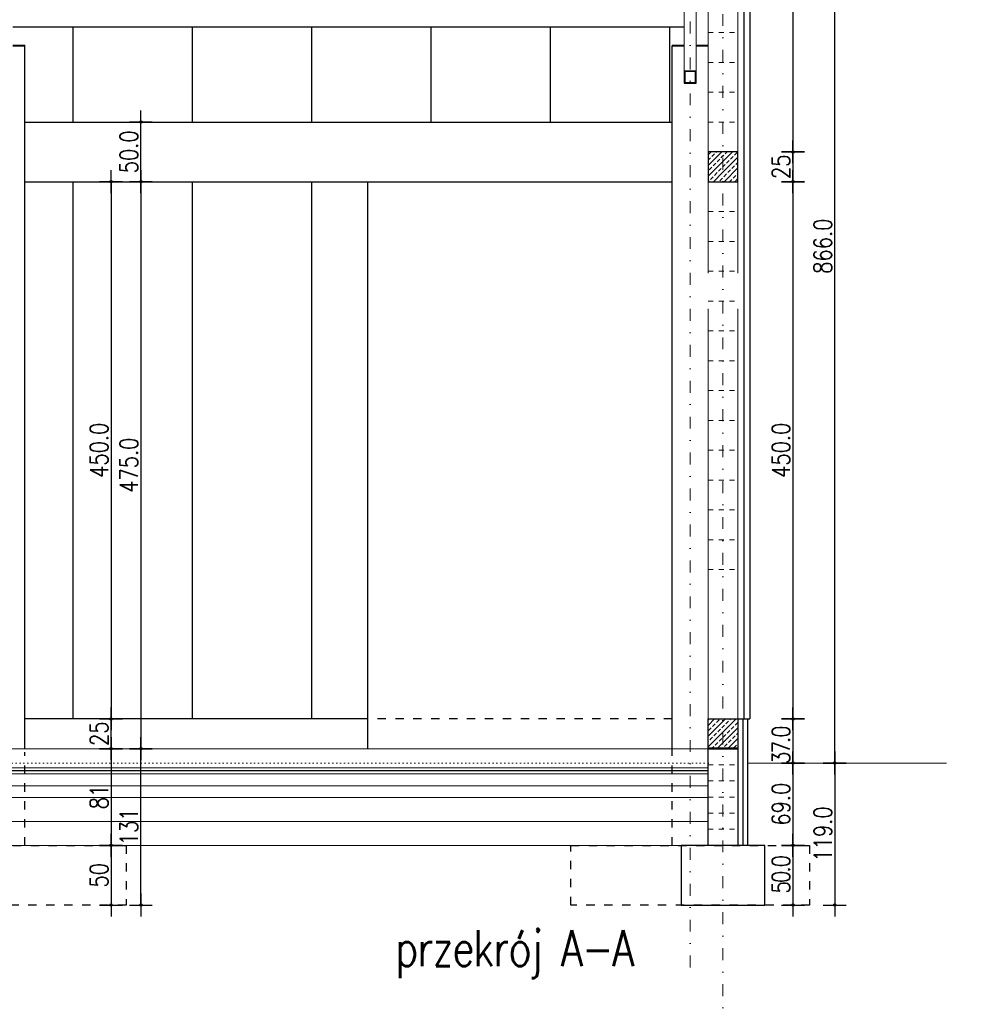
# Model space of a CAD drawing. Header units: millimetres. Extents: x 22865 to 60762, y -18816 to 15611.
# Tile 512 of 517: x 37834 to 38628, y 9195 to 10020. Entities that reach past the tile are written whole.
import ezdxf

# ---------------------------------------------------------------- set-up
doc = ezdxf.new("R2010")
doc.units = ezdxf.units.MM
for name, pattern in [('1_12', [3, 1, -1, 0, -1]), ('1_OTDI', [0]), ('DASHED', [15, 7, -8]), ('DOT', [6.35, 0, -6.35])]:
    doc.linetypes.add(name, pattern=pattern)
doc.layers.add('CIENKA', color=1, linetype='Continuous', lineweight=13)
doc.layers.add('projekt', color=6, linetype='Continuous', lineweight=9)
for name, color, linetype in [('elem_konstr', 7, 'Continuous'), ('ocieplenie-styropianXPS', 7, 'Continuous'), ('ocieplenie-welna', 240, 'Continuous'), ('OPISY-KONCEPCJA', 6, 'Continuous'), ('plyty warstwowe PIR', 200, 'Continuous'), ('RDZENIE', 3, 'Continuous'), ('sciany murowane', 4, 'Continuous'), ('WYMIARY', 6, 'Continuous')]:
    doc.layers.add(name, color=color, linetype=linetype)
doc.layers.add('OSIE SCIAN', color=151, linetype='Continuous', lineweight=18, plot=False)
doc.layers.add('sciany ppozarowe', color=10, linetype='Continuous', lineweight=18, plot=False)
doc.styles.add('1-100', font='simplex.shx', dxfattribs={"width": 0.8, "height": 15})
doc.styles.add('1-50', font='simplex.shx', dxfattribs={"width": 0.8, "height": 12})
doc.linetypes.add('BATTING', pattern='A,0.0001,-0.1,[134,ltypeshp.shx,S=0.1,R=0,X=-0.1,Y=0],-0.2,[134,ltypeshp.shx,S=0.1,R=180,X=0.1,Y=0],-0.1', length=0.4001)
doc.dimstyles.new('1-100', dxfattribs={"dimscale": 0.5, "dimtxt": 100, "dimasz": 1, "dimexe": 0.18, "dimexo": 0.0625, "dimgap": 5, "dimtad": 1, "dimdec": 1, "dimzin": 0, "dimdsep": 46, "dimtxsty": '1-100', "dimblk1": 'K', "dimblk2": 'K', "dimsah": 1, "dimcen": 0.09, "dimse1": 1, "dimse2": 1, "dimadec": 0, "dimazin": 0, "dimtfac": 1, "dimtdec": 1, "dimtofl": 0, "dimtmove": 0, "dimatfit": 3, "dimldrblk": 'K', "dimfxl": 0, "dimtolj": 1, "dimtzin": 0, "dimarcsym": 0})
pattern_1 = [(45, (-4120.3583, 1078.3555), (-4.4901281, 4.4901281), []), (45, (-4115.868, 1078.3555), (-4.4901281, 4.4901281), [3.175, -1.5875])]

# ---------------------------------------------------------------- blocks, each defined once
blk = doc.blocks.new('K')
for p, q in [((0, -19.1), (0, 19.1)), ((-19.1, 0), (19.1, 0))]:
    blk.add_line(p, q)
blk.add_circle((0, 0), 2.02)
blk = doc.blocks.new('*D397')
at = {"layer": 'WYMIARY', "color": 0, "lineweight": -2}
blk.add_line((38516.58, 9396.26), (38516.58, 9278.26), dxfattribs=at)
at = {"layer": 'WYMIARY', "color": 0, "linetype": 'ByBlock', "lineweight": -2, "xscale": 0.5, "yscale": 0.5, "zscale": 0.5}
for p, rotation in [((38516.58, 9396.76), 90), ((38516.58, 9277.76), 270)]:
    blk.add_blockref('K', p, dxfattribs=dict(at, rotation=rotation))
at = {"layer": 'WYMIARY', "color": 0, "ltscale": 0.2, "insert": (38506.58, 9337.26), "char_height": 15, "attachment_point": 5, "rotation": 90, "style": '1-100'}
blk.add_mtext('\\A1;119.0', dxfattribs=at)
blk = doc.blocks.new('*D398')
at = {"layer": 'WYMIARY', "color": 0, "lineweight": -2}
blk.add_line((38481.58, 9433.26), (38481.58, 9397.26), dxfattribs=at)
at = {"layer": 'WYMIARY', "color": 0, "linetype": 'ByBlock', "lineweight": -2, "xscale": 0.5, "yscale": 0.5, "zscale": 0.5}
for p, rotation in [((38481.58, 9433.76), 90), ((38481.58, 9396.76), 270)]:
    blk.add_blockref('K', p, dxfattribs=dict(at, rotation=rotation))
at = {"layer": 'WYMIARY', "color": 0, "ltscale": 0.2, "insert": (38471.58, 9411.35), "char_height": 15, "attachment_point": 5, "rotation": 90, "style": '1-100'}
blk.add_mtext('\\A1;\\A1;{\\T0.75;37.0}', dxfattribs=at)
blk = doc.blocks.new('*D399')
at = {"layer": 'WYMIARY', "color": 0, "lineweight": -2}
blk.add_line((38481.58, 9396.26), (38481.58, 9328.26), dxfattribs=at)
at = {"layer": 'WYMIARY', "color": 0, "linetype": 'ByBlock', "lineweight": -2, "xscale": 0.5, "yscale": 0.5, "zscale": 0.5}
for p, rotation in [((38481.58, 9396.76), 90), ((38481.58, 9327.76), 270)]:
    blk.add_blockref('K', p, dxfattribs=dict(at, rotation=rotation))
at = {"layer": 'WYMIARY', "color": 0, "ltscale": 0.2, "insert": (38471.58, 9362.26), "char_height": 15, "attachment_point": 5, "rotation": 90, "style": '1-100'}
blk.add_mtext('\\A1;69.0', dxfattribs=at)
blk = doc.blocks.new('*D400')
at = {"layer": 'WYMIARY', "color": 0, "lineweight": -2}
blk.add_line((38481.58, 9327.26), (38481.58, 9278.26), dxfattribs=at)
at = {"layer": 'WYMIARY', "color": 0, "linetype": 'ByBlock', "lineweight": -2, "xscale": 0.5, "yscale": 0.5, "zscale": 0.5}
for p, rotation in [((38481.58, 9327.76), 90), ((38481.58, 9277.76), 270)]:
    blk.add_blockref('K', p, dxfattribs=dict(at, rotation=rotation))
at = {"layer": 'WYMIARY', "color": 0, "ltscale": 0.2, "insert": (38471.58, 9302.76), "char_height": 15, "attachment_point": 5, "rotation": 90, "style": '1-100'}
blk.add_mtext('\\A1;\\A1;{\\T0.8;50.0}', dxfattribs=at)
blk = doc.blocks.new('*D401')
at = {"layer": 'WYMIARY', "color": 0, "lineweight": -2}
blk.add_line((38481.58, 9883.26), (38481.58, 9434.26), dxfattribs=at)
at = {"layer": 'WYMIARY', "color": 0, "linetype": 'ByBlock', "lineweight": -2, "xscale": 0.5, "yscale": 0.5, "zscale": 0.5}
for p, rotation in [((38481.58, 9883.76), 90), ((38481.58, 9433.76), 270)]:
    blk.add_blockref('K', p, dxfattribs=dict(at, rotation=rotation))
at = {"layer": 'WYMIARY', "color": 0, "ltscale": 0.2, "insert": (38471.58, 9658.76), "char_height": 15, "attachment_point": 5, "rotation": 90, "style": '1-100'}
blk.add_mtext('\\A1;450.0', dxfattribs=at)
blk = doc.blocks.new('*D402')
at = {"layer": 'WYMIARY', "color": 0, "lineweight": -2}
blk.add_line((38481.58, 9908.26), (38481.58, 9884.26), dxfattribs=at)
at = {"layer": 'WYMIARY', "color": 0, "linetype": 'ByBlock', "lineweight": -2, "xscale": 0.5, "yscale": 0.5, "zscale": 0.5}
for p, rotation in [((38481.58, 9908.76), 90), ((38481.58, 9883.76), 270)]:
    blk.add_blockref('K', p, dxfattribs=dict(at, rotation=rotation))
at = {"layer": 'WYMIARY', "color": 0, "ltscale": 0.2, "insert": (38471.58, 9896.26), "char_height": 15, "attachment_point": 5, "rotation": 90, "style": '1-100'}
blk.add_mtext('\\A1;25', dxfattribs=at)
blk = doc.blocks.new('*D405')
at = {"layer": 'WYMIARY', "color": 0, "lineweight": -2}
blk.add_line((38481.58, 10233.26), (38481.58, 9909.26), dxfattribs=at)
at = {"layer": 'WYMIARY', "color": 0, "linetype": 'ByBlock', "lineweight": -2, "xscale": 0.5, "yscale": 0.5, "zscale": 0.5}
for p, rotation in [((38481.58, 10233.76), 90), ((38481.58, 9908.76), 270)]:
    blk.add_blockref('K', p, dxfattribs=dict(at, rotation=rotation))
at = {"layer": 'WYMIARY', "color": 0, "ltscale": 0.2, "insert": (38471.58, 10071.26), "char_height": 15, "attachment_point": 5, "rotation": 90, "style": '1-100'}
blk.add_mtext('\\A1;325', dxfattribs=at)
blk = doc.blocks.new('*D406')
at = {"layer": 'WYMIARY', "color": 0, "lineweight": -2}
blk.add_line((38516.58, 9397.26), (38516.58, 10262.26), dxfattribs=at)
at = {"layer": 'WYMIARY', "color": 0, "linetype": 'ByBlock', "lineweight": -2, "xscale": 0.5, "yscale": 0.5, "zscale": 0.5}
for p, rotation in [((38516.58, 10262.76), 90), ((38516.58, 9396.76), 270)]:
    blk.add_blockref('K', p, dxfattribs=dict(at, rotation=rotation))
at = {"layer": 'WYMIARY', "color": 0, "ltscale": 0.2, "insert": (38506.58, 9829.76), "char_height": 15, "attachment_point": 5, "rotation": 90, "style": '1-100'}
blk.add_mtext('\\A1;866.0', dxfattribs=at)
blk = doc.blocks.new('*D935')
at = {"layer": 'WYMIARY', "color": 0, "lineweight": -2}
blk.add_line((37935.29, 9883.26), (37935.29, 9409.26), dxfattribs=at)
at = {"layer": 'WYMIARY', "color": 0, "linetype": 'ByBlock', "lineweight": -2, "xscale": 0.5, "yscale": 0.5, "zscale": 0.5}
for p, rotation in [((37935.29, 9883.76), 90), ((37935.29, 9408.76), 270)]:
    blk.add_blockref('K', p, dxfattribs=dict(at, rotation=rotation))
at = {"layer": 'WYMIARY', "color": 0, "ltscale": 0.2, "insert": (37925.29, 9646.26), "char_height": 15, "attachment_point": 5, "rotation": 90, "style": '1-100'}
blk.add_mtext('\\A1;475.0', dxfattribs=at)
blk = doc.blocks.new('*D936')
at = {"layer": 'WYMIARY', "color": 0, "lineweight": -2}
blk.add_line((37935.29, 9884.26), (37935.29, 9933.26), dxfattribs=at)
at = {"layer": 'WYMIARY', "color": 0, "linetype": 'ByBlock', "lineweight": -2, "xscale": 0.5, "yscale": 0.5, "zscale": 0.5}
for p, rotation in [((37935.29, 9933.76), 90), ((37935.29, 9883.76), 270)]:
    blk.add_blockref('K', p, dxfattribs=dict(at, rotation=rotation))
at = {"layer": 'WYMIARY', "color": 0, "ltscale": 0.2, "insert": (37925.29, 9908.76), "char_height": 15, "attachment_point": 5, "rotation": 90, "style": '1-100'}
blk.add_mtext('\\A1;50.0', dxfattribs=at)
blk = doc.blocks.new('*D1868')
at = {"layer": 'WYMIARY', "color": 0, "lineweight": -2}
blk.add_line((37910.29, 9409.26), (37910.29, 9433.26), dxfattribs=at)
at = {"layer": 'WYMIARY', "color": 0, "linetype": 'ByBlock', "lineweight": -2, "xscale": 0.5, "yscale": 0.5, "zscale": 0.5}
for p, rotation in [((37910.29, 9433.76), 90), ((37910.29, 9408.76), 270)]:
    blk.add_blockref('K', p, dxfattribs=dict(at, rotation=rotation))
at = {"layer": 'WYMIARY', "color": 0, "ltscale": 0.2, "insert": (37900.29, 9421.26), "char_height": 15, "attachment_point": 5, "rotation": 90, "style": '1-100'}
blk.add_mtext('\\A1;25', dxfattribs=at)
blk = doc.blocks.new('*D1869')
at = {"layer": 'WYMIARY', "color": 0, "lineweight": -2}
blk.add_line((37910.29, 9883.26), (37910.29, 9434.26), dxfattribs=at)
at = {"layer": 'WYMIARY', "color": 0, "linetype": 'ByBlock', "lineweight": -2, "xscale": 0.5, "yscale": 0.5, "zscale": 0.5}
for p, rotation in [((37910.29, 9883.76), 90), ((37910.29, 9433.76), 270)]:
    blk.add_blockref('K', p, dxfattribs=dict(at, rotation=rotation))
at = {"layer": 'WYMIARY', "color": 0, "ltscale": 0.2, "insert": (37900.29, 9658.76), "char_height": 15, "attachment_point": 5, "rotation": 90, "style": '1-100'}
blk.add_mtext('\\A1;450.0', dxfattribs=at)
blk = doc.blocks.new('*D1870')
at = {"layer": 'WYMIARY', "color": 0, "lineweight": -2}
blk.add_line((37935.29, 9278.26), (37935.29, 9408.26), dxfattribs=at)
at = {"layer": 'WYMIARY', "color": 0, "linetype": 'ByBlock', "lineweight": -2, "xscale": 0.5, "yscale": 0.5, "zscale": 0.5}
for p, rotation in [((37935.29, 9408.76), 90), ((37935.29, 9277.76), 270)]:
    blk.add_blockref('K', p, dxfattribs=dict(at, rotation=rotation))
at = {"layer": 'WYMIARY', "color": 0, "ltscale": 0.2, "insert": (37925.29, 9343.26), "char_height": 15, "attachment_point": 5, "rotation": 90, "style": '1-100'}
blk.add_mtext('\\A1;131', dxfattribs=at)
blk = doc.blocks.new('*D1871')
at = {"layer": 'WYMIARY', "color": 0, "lineweight": -2}
blk.add_line((37910.29, 9408.26), (37910.29, 9328.26), dxfattribs=at)
at = {"layer": 'WYMIARY', "color": 0, "linetype": 'ByBlock', "lineweight": -2, "xscale": 0.5, "yscale": 0.5, "zscale": 0.5}
for p, rotation in [((37910.29, 9408.76), 90), ((37910.29, 9327.76), 270)]:
    blk.add_blockref('K', p, dxfattribs=dict(at, rotation=rotation))
at = {"layer": 'WYMIARY', "color": 0, "ltscale": 0.2, "insert": (37900.29, 9368.26), "char_height": 15, "attachment_point": 5, "rotation": 90, "style": '1-100'}
blk.add_mtext('\\A1;81', dxfattribs=at)
blk = doc.blocks.new('*D1872')
at = {"layer": 'WYMIARY', "color": 0, "lineweight": -2}
blk.add_line((37910.29, 9327.26), (37910.29, 9278.26), dxfattribs=at)
at = {"layer": 'WYMIARY', "color": 0, "linetype": 'ByBlock', "lineweight": -2, "xscale": 0.5, "yscale": 0.5, "zscale": 0.5}
for p, rotation in [((37910.29, 9327.76), 90), ((37910.29, 9277.76), 270)]:
    blk.add_blockref('K', p, dxfattribs=dict(at, rotation=rotation))
at = {"layer": 'WYMIARY', "color": 0, "ltscale": 0.2, "insert": (37900.29, 9302.76), "char_height": 15, "attachment_point": 5, "rotation": 90, "style": '1-100'}
blk.add_mtext('\\A1;50', dxfattribs=at)

msp = doc.modelspace()

# ---------------------------------------------------------------- hatches: boundary and pattern name
at = {"layer": 'RDZENIE', "transparency": 33554687}
h = msp.add_hatch(dxfattribs=at)
h.set_pattern_fill('ANSI33', color=9, angle=180)
h.set_pattern_definition(pattern_1)
h.paths.add_polyline_path([(38422.97, 9908.76), (38422.97, 9883.76), (38410.47, 9883.76), (38410.47, 9908.76)])
h = msp.add_hatch(dxfattribs=at)
h.set_pattern_fill('ANSI33', color=9, angle=180)
h.set_pattern_definition(pattern_1)
h.paths.add_polyline_path([(38435.47, 9883.76), (38422.97, 9883.76), (38422.97, 9908.76), (38435.47, 9908.76), (38435.47, 9883.76)])
h = msp.add_hatch(dxfattribs=at)
h.set_pattern_fill('ANSI33', color=9, angle=180)
h.set_pattern_definition([(45, (-5829.357, 1010.6877), (-4.4901281, 4.4901281), []), (45, (-5824.867, 1010.6877), (-4.4901281, 4.4901281), [3.175, -1.5875])])
h.paths.add_polyline_path([(38410.47, 9433.76), (38435.47, 9433.76), (38435.47, 9409.76), (38410.47, 9409.76)])

# ---------------------------------------------------------------- linework, layer by layer
at = {"color": 6}
for p, q in [((38435.47, 9409.26), (38410.47, 9409.26)), ((38435.47, 9408.26), (38410.47, 9408.26))]:
    msp.add_line(p, q, dxfattribs=at)
at = {"color": 6, "linetype": 'DASHED', "ltscale": 0.6, "const_width": 0.6}
msp.add_lwpolyline([(38435.47, 9408.76), (38410.47, 9408.76)], dxfattribs=at)
at = {"layer": 'CIENKA', "color": 9}
for p, q in [((38390.47, 9976.51), (38390.47, 10102.13)), ((38400.47, 9976.51), (38400.47, 10102.13))]:
    msp.add_line(p, q, dxfattribs=at)
at = {"layer": 'CIENKA', "color": 9, "linetype": 'DASHED', "ltscale": 0.6}
for p, q in [((38410.47, 10008.76), (38435.47, 10008.76)), ((38410.47, 9983.76), (38435.47, 9983.76)), ((38410.47, 9958.76), (38435.47, 9958.76)), ((38410.47, 9933.76), (38435.47, 9933.76)), ((38410.47, 9908.76), (38435.47, 9908.76)), ((38410.47, 9883.76), (38435.47, 9883.76)), ((38410.47, 9883.76), (38435.47, 9883.76)), ((38410.47, 9858.76), (38435.47, 9858.76)), ((38410.47, 9833.76), (38435.47, 9833.76)), ((38410.47, 9808.76), (38435.47, 9808.76)), ((38410.47, 9783.76), (38435.47, 9783.76)), ((38410.47, 9758.76), (38435.47, 9758.76)), ((38410.47, 9733.76), (38435.47, 9733.76)), ((38410.47, 9708.76), (38435.47, 9708.76)), ((38410.47, 9683.76), (38435.47, 9683.76)), ((38410.47, 9658.76), (38435.47, 9658.76)), ((38410.47, 9633.76), (38435.47, 9633.76)), ((38410.47, 9608.76), (38435.47, 9608.76)), ((38410.47, 9583.76), (38435.47, 9583.76)), ((38410.47, 9558.76), (38435.47, 9558.76)), ((38410.47, 9433.76), (38435.47, 9433.76)), ((38410.47, 9408.76), (38435.47, 9408.76)), ((38410.47, 9408.76), (38435.47, 9408.76)), ((38410.47, 9395.26), (38435.47, 9395.26)), ((38410.47, 9381.76), (38435.47, 9381.76)), ((38410.47, 9368.26), (38435.47, 9368.26)), ((38410.47, 9354.76), (38435.47, 9354.76)), ((38410.47, 9341.26), (38435.47, 9341.26)), ((38410.47, 9327.76), (38435.47, 9327.76))]:
    msp.add_line(p, q, dxfattribs=at)
at = {"layer": 'CIENKA', "color": 9}
for points in [[(37827.97, 9998.26), (37837.97, 9998.26), (37837.97, 9997.26), (37827.97, 9997.26)], [(38390.47, 9997.26), (38380.47, 9997.26), (38380.47, 9998.26), (38390.47, 9998.26)], [(38400.47, 9998.26), (38410.47, 9998.26), (38410.47, 9997.26), (38400.47, 9997.26)]]:
    msp.add_lwpolyline(points, dxfattribs=at)
at = {"layer": 'elem_konstr', "lineweight": -2}
msp.add_line((37827.97, 10013.51), (38390.47, 10013.51), dxfattribs=at)
at = {"layer": 'ocieplenie-styropianXPS', "color": 0, "linetype": 'BATTING', "ltscale": 8}
msp.add_line((38439.47, 9433.76), (38439.47, 9327.76), dxfattribs=at)
at = {"layer": 'ocieplenie-styropianXPS', "color": 7}
msp.add_line((38443.47, 9433.76), (38443.47, 9327.76), dxfattribs=at)
at = {"layer": 'ocieplenie-styropianXPS', "color": 0, "linetype": 'BATTING', "ltscale": 6}
msp.add_line((38410.47, 9390.26), (37240.47, 9390.26), dxfattribs=at)
at = {"layer": 'ocieplenie-welna', "linetype": 'BATTING', "ltscale": 12}
msp.add_line((38440.47, 10171.96), (38440.47, 9433.76), dxfattribs=at)
at = {"layer": 'ocieplenie-welna'}
for p in [(38445.47, 10171.96), (38435.47, 9433.76), (38435.47, 9433.76)]:
    msp.add_line(p, (38445.47, 9433.76), dxfattribs=at)
at = {"layer": 'OSIE SCIAN', "linetype": '1_12', "lineweight": 15, "ltscale": 10}
msp.add_line((38422.97, 10505.86), (38422.97, 9167.21), dxfattribs=at)
at = {"layer": 'OSIE SCIAN', "color": 0, "linetype": '1_12', "lineweight": 15, "ltscale": 10}
msp.add_line((38395.47, 10409.3), (38395.47, 9217.21), dxfattribs=at)
at = {"layer": 'plyty warstwowe PIR', "lineweight": -2}
for p, q in [((37878.22, 10013.51), (37878.22, 9933.76)), ((37978.22, 10013.51), (37978.22, 9933.76)), ((38078.22, 10013.51), (38078.22, 9933.76)), ((38178.22, 10013.51), (38178.22, 9933.76)), ((38278.22, 10013.51), (38278.22, 9933.76)), ((38378.22, 10013.51), (38378.22, 9933.76)), ((37878.22, 9883.76), (37878.22, 9433.76)), ((37978.22, 9883.76), (37978.22, 9433.76)), ((38078.22, 9883.76), (38078.22, 9433.76))]:
    msp.add_line(p, q, dxfattribs=at)
at = {"layer": 'projekt', "color": 3, "lineweight": 15, "ltscale": 0.02}
for p, q in [((38410.47, 9408.76), (37240.47, 9408.76)), ((38410.47, 9408.76), (37240.47, 9408.76)), ((38410.47, 9392.76), (37240.47, 9392.76))]:
    msp.add_line(p, q, dxfattribs=at)
at = {"layer": 'projekt', "color": 1, "lineweight": 15, "ltscale": 0.02}
for p, q in [((38410.47, 9387.76), (37235.47, 9387.76)), ((38410.47, 9377.76), (37235.47, 9377.76)), ((38410.47, 9367.76), (37235.47, 9367.76)), ((38410.47, 9347.76), (37235.47, 9347.76)), ((38410.47, 9327.76), (37235.47, 9327.76))]:
    msp.add_line(p, q, dxfattribs=at)
at = {"layer": 'RDZENIE', "color": 2}
for p, q in [((37837.97, 9997.26), (37827.97, 9997.26)), ((37837.97, 9408.76), (37837.97, 9997.26)), ((38380.47, 9408.76), (38380.47, 9997.26)), ((38390.47, 9997.26), (38380.47, 9997.26)), ((38410.47, 9997.26), (38400.47, 9997.26)), ((37837.97, 9804.16), (37837.97, 9967.76)), ((37837.97, 9933.76), (38380.47, 9933.76)), ((37837.97, 9883.76), (38380.47, 9883.76)), ((38125.47, 9408.76), (38125.47, 9883.76)), ((38125.47, 9433.76), (37837.97, 9433.76))]:
    msp.add_line(p, q, dxfattribs=at)
at = {"layer": 'RDZENIE', "color": 2, "linetype": 'DASHED'}
for p, q in [((38380.47, 9433.76), (38125.47, 9433.76)), ((37837.97, 9327.76), (37837.97, 9405.76)), ((38380.47, 9327.76), (38380.47, 9408.76))]:
    msp.add_line(p, q, dxfattribs=at)
at = {"layer": 'RDZENIE'}
for points in [[(38435.47, 9908.76), (38410.47, 9908.76), (38410.47, 9883.76), (38435.47, 9883.76)], [(38410.47, 9433.76), (38435.47, 9433.76), (38435.47, 9408.76), (38410.47, 9408.76)], [(38410.47, 9408.76), (38435.47, 9408.76), (38435.47, 9327.76), (38410.47, 9327.76)], [(38457.97, 9327.76), (38387.97, 9327.76), (38387.97, 9277.76), (38457.97, 9277.76)]]:
    msp.add_lwpolyline(points, close=True, dxfattribs=at)
at = {"layer": 'RDZENIE', "color": 2, "linetype": 'DASHED'}
for points in [[(37922.97, 9277.76), (37722.97, 9277.76), (37722.97, 9327.76), (37922.97, 9327.76)], [(38495.47, 9277.76), (38295.47, 9277.76), (38295.47, 9327.76), (38495.47, 9327.76)]]:
    msp.add_lwpolyline(points, close=True, dxfattribs=at)
at = {"layer": 'sciany murowane', "color": 4, "linetype": '1_OTDI', "lineweight": 15, "ltscale": 0.02}
for p, q in [((38410.47, 10141.96), (38410.47, 9807.26)), ((38435.47, 10141.96), (38435.47, 9807.26)), ((38410.47, 9777.26), (38410.47, 9427.26)), ((38435.47, 9777.26), (38435.47, 9433.76))]:
    msp.add_line(p, q, dxfattribs=at)
at = {"layer": 'sciany ppozarowe', "color": 4, "linetype": 'DOT', "lineweight": 15, "ltscale": 0.5}
msp.add_line((38410.47, 9396.76), (34882.47, 9396.76), dxfattribs=at)
at = {"layer": 'sciany ppozarowe', "color": 4, "linetype": '1_OTDI', "lineweight": 15, "ltscale": 0.02}
msp.add_line((38443.47, 9396.76), (38610.29, 9396.76), dxfattribs=at)
at = {"layer": 'WYMIARY'}
for points in [[(38390.47, 9966.46), (38400.47, 9966.46), (38400.47, 9976.51), (38390.47, 9976.51)], [(38390.97, 9966.96), (38399.97, 9966.96), (38399.97, 9976.01), (38390.97, 9976.01)]]:
    msp.add_lwpolyline(points, close=True, dxfattribs=at)

# ---------------------------------------------------------------- texts
at = {"layer": 'OPISY-KONCEPCJA', "ltscale": 20, "insert": (38148.39, 9256.63), "char_height": 26.3002, "width": 703.1913, "attachment_point": 1, "style": '1-50'}
msp.add_mtext('{\\T0.95;\\H1.140674x;przekrój A-A\\P\\P\\H0.8x;\\P\\H1.011572x;\\P\\H1.083x;\\C4; }', dxfattribs=at)

# ---------------------------------------------------------------- dimensions: what is measured, and where the dimension line sits
at = {"layer": 'WYMIARY'}
for base, p1, p2, picture, middle in [((38516.58, 10262.76), (38507.02, 9396.76), (38491.14, 10262.76), '*D406', (38506.58, 9829.76)), ((38481.58, 9433.76), (38435.47, 9883.76), (38435.47, 9433.76), '*D401', (38471.58, 9658.76))]:
    dim = msp.add_linear_dim(base=base, p1=p1, p2=p2, angle=90, dimstyle='1-100', dxfattribs=at)
    dim.commit()
    dim.dimension.update_dxf_attribs({"geometry": picture, "text_midpoint": middle})
for base, p1, p2, override, picture, middle in [((38481.58, 9908.76), (38472.02, 10233.76), (38472.02, 9908.76), {"dimdec": 0}, '*D405', (38471.58, 10071.26)), ((37935.29, 9933.76), (37965.02, 9883.76), (37965.02, 9933.76), {"dimtxsty": '1-100', "dimldrblk": 'K'}, '*D936', (37925.29, 9908.76)), ((37910.29, 9433.76), (37902.22, 9883.76), (37894.23, 9433.76), {"dimtxsty": '1-100', "dimldrblk": 'K'}, '*D1869', (37900.29, 9658.76)), ((37935.29, 9408.76), (37935.29, 9883.76), (37931.63, 9408.76), {"dimtxsty": '1-100', "dimldrblk": 'K'}, '*D935', (37925.29, 9646.26)), ((37910.29, 9433.76), (37910.69, 9408.76), (37910.69, 9433.76), {"dimdec": 0, "dimtxsty": '1-100', "dimldrblk": 'K'}, '*D1868', (37900.29, 9421.26)), ((37935.29, 9408.76), (34703.35, 9277.76), (38046.76, 9408.76), {"dimdec": 0, "dimtxsty": '1-100', "dimldrblk": 'K'}, '*D1870', (37925.29, 9343.26)), ((37910.29, 9327.76), (37917.13, 9408.76), (37917.13, 9327.76), {"dimdec": 0, "dimtxsty": '1-100', "dimldrblk": 'K'}, '*D1871', (37900.29, 9368.26)), ((38481.58, 9327.76), (38458.51, 9396.76), (38457.4, 9327.76), {"dimtxsty": '1-100', "dimldrblk": 'K'}, '*D399', (38471.58, 9362.26)), ((38516.58, 9277.76), (38628.49, 9396.76), (38487.17, 9277.76), {"dimtxsty": '1-100', "dimldrblk": 'K'}, '*D397', (38506.58, 9337.26)), ((37910.29, 9277.76), (38062.49, 9327.76), (38062.49, 9277.76), {"dimdec": 0, "dimtxsty": '1-100', "dimldrblk": 'K'}, '*D1872', (37900.29, 9302.76))]:
    dim = msp.add_linear_dim(base=base, p1=p1, p2=p2, angle=90, dimstyle='1-100', override=override, dxfattribs=at)
    dim.commit()
    dim.dimension.update_dxf_attribs({"geometry": picture, "text_midpoint": middle})
dim = msp.add_linear_dim(base=(38481.58, 9883.76), p1=(38429.14, 9908.76), p2=(38429.14, 9883.76), angle=90, dimstyle='1-100', override={"dimdec": 0}, dxfattribs=at)
dim.commit()
dim.dimension.update_dxf_attribs({"geometry": '*D402', "text_midpoint": (38481.58, 9896.26), "dimtype": 160})
dim = msp.add_linear_dim(base=(38481.58, 9396.76), p1=(38418.57, 9433.76), p2=(38418.57, 9396.76), angle=90, text='\\A1;{\\T0.75;<>}', dimstyle='1-100', override={"dimtxsty": '1-100', "dimldrblk": 'K'}, dxfattribs=at)
dim.commit()
dim.dimension.update_dxf_attribs({"geometry": '*D398', "text_midpoint": (38481.58, 9411.35), "dimtype": 160})
dim = msp.add_linear_dim(base=(38481.58, 9277.76), p1=(38466.37, 9327.76), p2=(38466.37, 9277.76), angle=90, text='\\A1;{\\T0.8;<>}', dimstyle='1-100', override={"dimtxsty": '1-100', "dimldrblk": 'K'}, dxfattribs=at)
dim.commit()
dim.dimension.update_dxf_attribs({"geometry": '*D400', "text_midpoint": (38471.58, 9302.76)})

doc.saveas('drawing.dxf')
